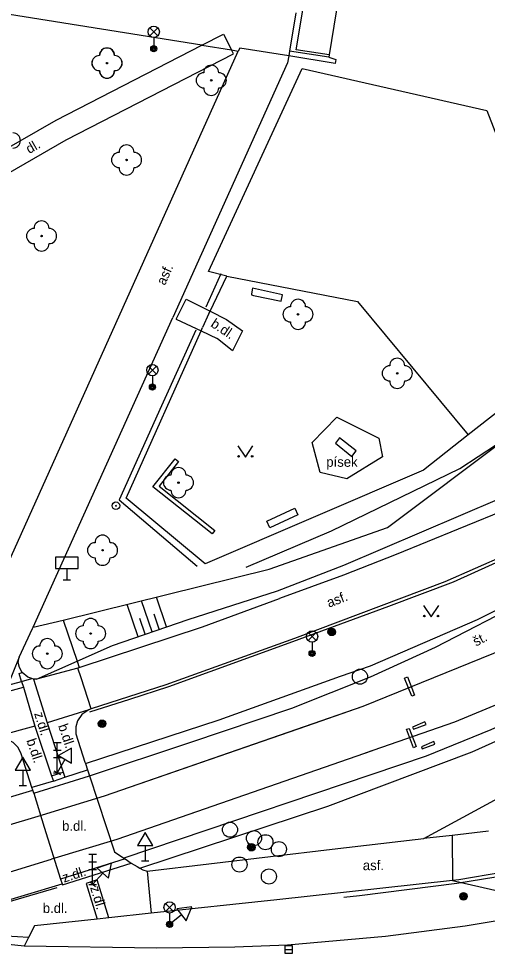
# Model space of a CAD drawing. Extents: x -596229 to -595156, y -1161237 to -1159376.
# Drawn here: x -595752.6 to -595721.5, y -1160334.5 to -1160272.6 of the extents above; entities that cross this region are included whole.
import ezdxf

# ---------------------------------------------------------------- set-up
doc = ezdxf.new("R2010")
doc.units = 0
for name, color, linetype in [('Level 22', 7, 'Continuous'), ('Level 25', 7, 'Continuous'), ('Level 27', 7, 'Continuous'), ('Level 33', 7, 'Continuous'), ('Level 34', 7, 'Continuous'), ('Level 36', 7, 'Continuous'), ('Specificka linie pasportu komunikaci', 7, 'Continuous'), ('TM - chodniky - VP', 7, 'Continuous'), ('TM - dolni hrana svahu', 7, 'Continuous'), ('TM - horni hrana svahu', 7, 'Continuous'), ('TM - komunikace - VP', 7, 'Continuous'), ('TM - lavicka', 7, 'Continuous'), ('TM - letecke snimky - pomocna linie', 7, 'Continuous'), ('TM - MHD - osa koleji', 7, 'Continuous'), ('TM - plot drateny_ kovovy - VP', 7, 'Continuous'), ('TM - plot zivy neuzavreny', 7, 'Continuous'), ('TM - popis povrchu', 7, 'Continuous'), ('TM - rozhrani mezi zpev. plochami mezi sebou - VP', 7, 'Continuous'), ('TM - rozhrani ploch obecne - VP', 7, 'Continuous'), ('TM - srafovani', 7, 'Continuous'), ('TM - vjezd na pozemek', 7, 'Continuous'), ('TM - zabradli - VP', 7, 'Continuous')]:
    doc.layers.add(name, color=color, linetype=linetype)

msp = doc.modelspace()

# ---------------------------------------------------------------- linework, layer by layer
at = {"layer": 'Level 22'}
for centre in [(-595746.72, -1160275.55), (-595746.71, -1160275.55), (-595739.81, -1160276.69), (-595745.42, -1160281.97), (-595751.05, -1160287.01), (-595734.06, -1160292.2), (-595727.49, -1160296.11), (-595741.98, -1160303.35), (-595747.01, -1160307.83), (-595747.8, -1160313.35), (-595750.67, -1160314.68)]:
    msp.add_circle(centre, 0.05, dxfattribs=at)
for centre, start, end in [((-595746.72, -1160275.05), 0, 180), ((-595746.71, -1160275.05), 0, 180), ((-595747.22, -1160275.55), 90, 270), ((-595747.21, -1160275.55), 90, 270), ((-595746.22, -1160275.55), 270, 90), ((-595746.21, -1160275.55), 270, 90), ((-595739.81, -1160276.19), 0, 180), ((-595746.72, -1160276.05), 180, 0), ((-595746.71, -1160276.05), 180, 0), ((-595740.31, -1160276.69), 90, 270), ((-595739.31, -1160276.69), 270, 90), ((-595739.81, -1160277.19), 180, 0), ((-595752.95, -1160280.68), 270, 90), ((-595745.42, -1160281.47), 0, 180), ((-595745.92, -1160281.97), 90, 270), ((-595744.92, -1160281.97), 270, 90), ((-595745.42, -1160282.47), 180, 0), ((-595751.05, -1160286.51), 0, 180), ((-595751.55, -1160287.01), 90, 270), ((-595750.55, -1160287.01), 270, 90), ((-595751.05, -1160287.51), 180, 0), ((-595734.06, -1160291.7), 0, 180), ((-595734.56, -1160292.2), 90, 270), ((-595733.56, -1160292.2), 270, 90), ((-595734.06, -1160292.7), 180, 0), ((-595727.99, -1160296.11), 90, 270), ((-595727.49, -1160295.61), 0, 180), ((-595726.99, -1160296.11), 270, 90), ((-595727.49, -1160296.61), 180, 0), ((-595741.98, -1160302.85), 0, 180), ((-595742.48, -1160303.35), 90, 270), ((-595741.48, -1160303.35), 270, 90), ((-595741.98, -1160303.85), 180, 0), ((-595747.01, -1160307.33), 0, 180), ((-595747.51, -1160307.83), 90, 270), ((-595746.51, -1160307.83), 270, 90), ((-595747.01, -1160308.33), 180, 0), ((-595747.8, -1160312.85), 0, 180), ((-595748.3, -1160313.35), 90, 270), ((-595747.3, -1160313.35), 270, 90), ((-595751.17, -1160314.68), 90, 270), ((-595750.67, -1160314.18), 0, 180), ((-595750.17, -1160314.68), 270, 90), ((-595747.8, -1160313.85), 180, 0), ((-595750.67, -1160315.18), 180, 0)]:
    msp.add_arc(centre, 0.5, start, end, dxfattribs=at)
at = {"layer": 'Level 25'}
for centre, radius in [((-595746.12, -1160304.88), 0.25), ((-595746.12, -1160304.88), 0.0303), ((-595731.83, -1160313.24), 0.25), ((-595731.83, -1160313.24), 0.2), ((-595731.83, -1160313.24), 0.15), ((-595731.83, -1160313.24), 0.1), ((-595731.83, -1160313.24), 0.05), ((-595747.04, -1160319.33), 0.25), ((-595747.04, -1160319.33), 0.2), ((-595747.04, -1160319.33), 0.15), ((-595747.04, -1160319.33), 0.1), ((-595747.04, -1160319.33), 0.05), ((-595737.15, -1160327.51), 0.25), ((-595737.15, -1160327.51), 0.2), ((-595737.15, -1160327.51), 0.15), ((-595737.15, -1160327.51), 0.1), ((-595737.15, -1160327.51), 0.05), ((-595723.1, -1160330.77), 0.25), ((-595723.1, -1160330.77), 0.2), ((-595723.1, -1160330.77), 0.15), ((-595723.1, -1160330.77), 0.1), ((-595723.1, -1160330.77), 0.05)]:
    msp.add_circle(centre, radius, dxfattribs=at)
at = {"layer": 'Level 27'}
msp.add_line((-595734.93, -1160334.29), (-595734.43, -1160334.29), dxfattribs=at)
msp.add_lwpolyline([(-595734.93, -1160334.54), (-595734.43, -1160334.54), (-595734.43, -1160334.04), (-595734.93, -1160334.04)], close=True, dxfattribs=at)
for centre in [(-595729.96, -1160316.21), (-595738.57, -1160326.35), (-595736.98, -1160326.91), (-595736.22, -1160327.18), (-595735.33, -1160327.64), (-595737.94, -1160328.66), (-595735.99, -1160329.45)]:
    msp.add_circle(centre, 0.5, dxfattribs=at)
at = {"layer": 'Level 33'}
for p, q in [((-595743.885, -1160273.74), (-595743.355, -1160273.21)), ((-595743.885, -1160273.21), (-595743.355, -1160273.74)), ((-595743.62, -1160273.85), (-595743.62, -1160274.6)), ((-595743.975, -1160296.16), (-595743.445, -1160295.63)), ((-595743.975, -1160295.63), (-595743.445, -1160296.16)), ((-595743.71, -1160296.27), (-595743.71, -1160297.02)), ((-595733.395, -1160313.81), (-595732.865, -1160313.28)), ((-595733.395, -1160313.28), (-595732.865, -1160313.81)), ((-595733.13, -1160313.92), (-595733.13, -1160314.67)), ((-595750.26, -1160320.57), (-595749.76, -1160320.57)), ((-595750.26, -1160321.07), (-595749.76, -1160321.07)), ((-595750.01, -1160322.57), (-595750.01, -1160320.57)), ((-595750.26, -1160321.57), (-595749.76, -1160321.57)), ((-595750.26, -1160322.57), (-595749.76, -1160322.57)), ((-595747.92, -1160327.98), (-595747.42, -1160327.98)), ((-595747.92, -1160328.48), (-595747.42, -1160328.48)), ((-595747.67, -1160329.98), (-595747.67, -1160327.98)), ((-595747.92, -1160328.98), (-595747.42, -1160328.98)), ((-595747.92, -1160329.98), (-595747.42, -1160329.98)), ((-595742.835, -1160331.76), (-595742.305, -1160331.23)), ((-595742.835, -1160331.23), (-595742.305, -1160331.76)), ((-595742.57, -1160331.87), (-595742.57, -1160332.62))]:
    msp.add_line(p, q, dxfattribs=at)
for centre, radius in [((-595743.62, -1160273.475), 0.375), ((-595743.62, -1160274.6), 0.2), ((-595743.62, -1160274.6), 0.145), ((-595743.62, -1160274.6), 0.0876), ((-595743.71, -1160295.895), 0.375), ((-595743.71, -1160297.02), 0.2), ((-595743.71, -1160297.02), 0.145), ((-595743.71, -1160297.02), 0.0876), ((-595733.13, -1160313.545), 0.375), ((-595733.13, -1160314.67), 0.2), ((-595733.13, -1160314.67), 0.145), ((-595733.13, -1160314.67), 0.0876), ((-595742.57, -1160331.495), 0.375), ((-595742.57, -1160332.62), 0.2), ((-595742.57, -1160332.62), 0.145), ((-595742.57, -1160332.62), 0.0876)]:
    msp.add_circle(centre, radius, dxfattribs=at)
at = {"layer": 'Level 34'}
for p, q in [((-595749.38, -1160309.05), (-595749.38, -1160309.8)), ((-595749.63, -1160309.8), (-595749.13, -1160309.8)), ((-595749.501, -1160321.688), (-595750.01, -1160322.57)), ((-595752.29, -1160322.412), (-595752.29, -1160323.43)), ((-595750.227, -1160322.445), (-595749.793, -1160322.695)), ((-595752.54, -1160323.43), (-595752.04, -1160323.43)), ((-595744.19, -1160327.402), (-595744.19, -1160328.42)), ((-595744.44, -1160328.42), (-595743.94, -1160328.42)), ((-595746.994, -1160329.219), (-595747.67, -1160329.98)), ((-595747.857, -1160329.814), (-595747.483, -1160330.146)), ((-595741.772, -1160331.988), (-595742.57, -1160332.62)), ((-595742.725, -1160332.424), (-595742.415, -1160332.816))]:
    msp.add_line(p, q, dxfattribs=at)
for points in [[(-595750.13, -1160309.05), (-595748.63, -1160309.05), (-595748.63, -1160308.3), (-595750.13, -1160308.3)], [(-595749.934, -1160321.438), (-595749.068, -1160321.938), (-595749.068, -1160320.938)], [(-595752.79, -1160322.412), (-595751.79, -1160322.412), (-595752.29, -1160321.546)], [(-595744.69, -1160327.402), (-595743.69, -1160327.402), (-595744.19, -1160326.536)], [(-595747.367, -1160328.887), (-595746.62, -1160329.551), (-595746.418, -1160328.572)], [(-595742.083, -1160331.596), (-595741.462, -1160332.38), (-595741.094, -1160331.45)]]:
    msp.add_lwpolyline(points, close=True, dxfattribs=at)
at = {"layer": 'Level 36'}
for points in [[(-595738.05, -1160300.91), (-595737.55, -1160301.66), (-595737.05, -1160300.91)], [(-595725.74, -1160311.49), (-595725.24, -1160312.24), (-595724.74, -1160311.49)]]:
    msp.add_lwpolyline(points, dxfattribs=at)
for centre in [(-595738, -1160301.61), (-595737.101, -1160301.61), (-595725.69, -1160312.19), (-595724.791, -1160312.19)]:
    msp.add_circle(centre, 0.05, dxfattribs=at)
at = {"layer": 'Specificka linie pasportu komunikaci'}
for points in [[(-595689.16, -1160298.53), (-595695.57, -1160304.63), (-595702.86, -1160309.95), (-595706.81, -1160312.38), (-595714.96, -1160316.81), (-595721.28, -1160319.73), (-595725.57, -1160321.48), (-595745.61, -1160328.23)], [(-595723.86, -1160326.73), (-595723.82, -1160329.72)], [(-595723.82, -1160329.72), (-595715.99, -1160331.51)]]:
    msp.add_lwpolyline(points, dxfattribs=at)
at = {"layer": 'TM - chodniky - VP'}
for points in [[(-595740.43, -1160274.37), (-595769.12, -1160269.77)], [(-595734.21, -1160272.21), (-595734.63, -1160274.75)], [(-595765.33, -1160289.34), (-595760.47, -1160285.73), (-595755.04, -1160282.16), (-595750.09, -1160279.33), (-595740.43, -1160274.37)], [(-595764.99, -1160290.99), (-595759.63, -1160286.96), (-595754.29, -1160283.44), (-595749.43, -1160280.64), (-595738.34, -1160274.94), (-595738.46, -1160274.67)], [(-595755.62, -1160313.89), (-595738.02, -1160274.75)], [(-595734.68, -1160275.07), (-595734.76, -1160275.53), (-595742.36, -1160292.4)], [(-595738.46, -1160274.67), (-595738.02, -1160274.75)], [(-595734.63, -1160274.75), (-595734.68, -1160275.07)], [(-595742.13, -1160292.52), (-595741.48, -1160291.2), (-595739.89, -1160291.99)], [(-595751.61, -1160312.92), (-595742.36, -1160292.4)], [(-595742.13, -1160292.52), (-595740.48, -1160293.3)], [(-595739.89, -1160291.99), (-595738.8, -1160292.53), (-595737.75, -1160293.29), (-595738.41, -1160294.61), (-595739.41, -1160293.81)], [(-595740.48, -1160293.3), (-595739.41, -1160293.81)], [(-595714.57, -1160302.05), (-595719.98, -1160305.01), (-595723.46, -1160306.43), (-595727.56, -1160308.12), (-595731.04, -1160309.49), (-595735.3, -1160311.02)], [(-595713.76, -1160304.93), (-595718.3, -1160307.27), (-595724.33, -1160309.92)], [(-595724.33, -1160309.92), (-595734.29, -1160313.68)], [(-595748.55, -1160315.61), (-595740.38, -1160312.91), (-595735.3, -1160311.02)], [(-595752.53, -1160314.91), (-595751.65, -1160313.01), (-595751.61, -1160312.92)], [(-595734.29, -1160313.68), (-595742.82, -1160316.74), (-595747.76, -1160318.34)], [(-595752.34, -1160315.93), (-595752.52, -1160315.6), (-595752.59, -1160315.28), (-595752.53, -1160314.91)], [(-595751.7, -1160316.33), (-595751.97, -1160316.25), (-595752.34, -1160315.93)], [(-595748.64, -1160315.64), (-595751.39, -1160316.38)], [(-595748.64, -1160315.64), (-595748.55, -1160315.61)], [(-595751.58, -1160316.37), (-595751.7, -1160316.33)], [(-595751.39, -1160316.38), (-595751.58, -1160316.37)], [(-595747.93, -1160318.4), (-595748.38, -1160318.72), (-595748.66, -1160319.14), (-595748.79, -1160319.53), (-595748.79, -1160320), (-595748.18, -1160321.87), (-595748.15, -1160321.97)], [(-595747.76, -1160318.34), (-595747.93, -1160318.4)], [(-595751.69, -1160323.55), (-595752.4, -1160321.33), (-595752.6, -1160320.9), (-595752.93, -1160320.56), (-595753.44, -1160320.3), (-595753.85, -1160320.12)], [(-595748.15, -1160321.97), (-595748.01, -1160322.39)], [(-595748.01, -1160322.39), (-595747.88, -1160322.79)], [(-595747.88, -1160322.79), (-595746.23, -1160327.81), (-595745.61, -1160328.23)], [(-595751.63, -1160323.74), (-595751.69, -1160323.55)], [(-595751.57, -1160323.92), (-595751.63, -1160323.74)], [(-595751.57, -1160323.92), (-595750.87, -1160326.18)], [(-595700.31, -1160324.19), (-595706.34, -1160326.01), (-595712.73, -1160327.66), (-595717.72, -1160328.69), (-595723.4, -1160329.67)], [(-595750.87, -1160326.18), (-595749.8, -1160329.63)], [(-595721.44, -1160326.45), (-595723.86, -1160326.73)], [(-595744.05, -1160329.1), (-595731.8, -1160327.63), (-595726.3, -1160327), (-595725.73, -1160326.94)], [(-595723.86, -1160326.73), (-595725.73, -1160326.94)], [(-595745.61, -1160328.23), (-595745.52, -1160328.29)], [(-595745.52, -1160328.29), (-595745.11, -1160328.57)], [(-595745.11, -1160328.57), (-595744.71, -1160328.79), (-595744.55, -1160328.89)], [(-595744.55, -1160328.89), (-595744.35, -1160329), (-595744.05, -1160329.1)], [(-595749.8, -1160329.63), (-595749.69, -1160329.93)], [(-595723.82, -1160329.72), (-595735.47, -1160330.99), (-595743.8, -1160331.89)], [(-595723.4, -1160329.67), (-595723.82, -1160329.72)], [(-595759.68, -1160332.95), (-595749.69, -1160329.93)], [(-595746.59, -1160332.19), (-595747.36, -1160332.27)], [(-595743.8, -1160331.89), (-595746.59, -1160332.19)], [(-595747.36, -1160332.27), (-595751.51, -1160332.71), (-595751.92, -1160333.5)], [(-595751.92, -1160333.5), (-595752.21, -1160334.06)]]:
    msp.add_lwpolyline(points, dxfattribs=at)
at = {"layer": 'TM - dolni hrana svahu'}
msp.add_lwpolyline([(-595749.62, -1160312.47), (-595735.97, -1160309.08), (-595728.14, -1160306.33), (-595712.28, -1160294.42), (-595703.74, -1160288.3)], dxfattribs=at)
at = {"layer": 'TM - horni hrana svahu'}
for points in [[(-595748.7, -1160315.18), (-595746.36, -1160314.14), (-595741.34, -1160312.42), (-595735.43, -1160310.52), (-595731.03, -1160308.81), (-595718.1, -1160303.3), (-595705.8, -1160295.35), (-595702.58, -1160292.9)], [(-595751.39, -1160316.38), (-595748.7, -1160315.18)]]:
    msp.add_lwpolyline(points, dxfattribs=at)
at = {"layer": 'TM - komunikace - VP'}
for points in [[(-595715.99, -1160331.51), (-595717.68, -1160331.86), (-595723, -1160332.74), (-595728.26, -1160333.43)], [(-595728.26, -1160333.43), (-595734.76, -1160333.99), (-595738.25, -1160334.14), (-595743.44, -1160334.19), (-595752.21, -1160334.06)], [(-595752.21, -1160334.06), (-595753.23, -1160333.95), (-595759.81, -1160333.7)]]:
    msp.add_lwpolyline(points, dxfattribs=at)
at = {"layer": 'TM - lavicka'}
for points in [[(-595735.18, -1160291.32), (-595735.08, -1160290.9), (-595737.07, -1160290.46), (-595737.14, -1160290.85), (-595737.15, -1160290.91), (-595737.02, -1160290.94), (-595735.18, -1160291.32)], [(-595739.75, -1160306.75), (-595743.67, -1160303.62), (-595742.2, -1160301.78), (-595741.98, -1160301.96), (-595743.25, -1160303.58), (-595739.57, -1160306.53), (-595739.75, -1160306.75)], [(-595734.27, -1160305.04), (-595734.07, -1160305.49), (-595735.94, -1160306.34), (-595736.13, -1160305.9), (-595734.27, -1160305.04)]]:
    msp.add_lwpolyline(points, dxfattribs=at)
at = {"layer": 'TM - letecke snimky - pomocna linie'}
msp.add_lwpolyline([(-595738.78, -1160289.66), (-595739.99, -1160289.35), (-595733.78, -1160275.91), (-595721.55, -1160278.68), (-595720.03, -1160282.62), (-595708.15, -1160288.75), (-595722.8, -1160300.18)], dxfattribs=at)
at = {"layer": 'TM - MHD - osa koleji'}
for points in [[(-595729.75, -1160318.17), (-595719.56, -1160314.04), (-595714.65, -1160311.57), (-595709.88, -1160308.84), (-595700.8, -1160302.64), (-595696.52, -1160299.18), (-595692.44, -1160295.5)], [(-595690, -1160297.49), (-595694.21, -1160301.44), (-595698.65, -1160305.12), (-595708.16, -1160311.67), (-595713.18, -1160314.5), (-595718.37, -1160317.02), (-595723.7, -1160319.23), (-595729.62, -1160321.28)], [(-595751.27, -1160325.46), (-595746.88, -1160324.1), (-595729.75, -1160318.17)], [(-595733.48, -1160319.46), (-595729.75, -1160318.17)], [(-595751.27, -1160325.46), (-595746.88, -1160324.1), (-595733.48, -1160319.46)], [(-595729.16, -1160321.12), (-595746.06, -1160327), (-595750.39, -1160328.31)], [(-595729.16, -1160321.12), (-595732.84, -1160322.4)], [(-595732.84, -1160322.4), (-595746.06, -1160327), (-595750.39, -1160328.31)], [(-595761.13, -1160328.4), (-595751.27, -1160325.46)], [(-595760.2, -1160331.3), (-595750.39, -1160328.31)]]:
    msp.add_lwpolyline(points, dxfattribs=at)
at = {"layer": 'TM - plot drateny_ kovovy - VP'}
for points in [[(-595739.89, -1160291.99), (-595738.78, -1160289.66)], [(-595738.78, -1160289.66), (-595730.12, -1160291.34), (-595722.8, -1160300.18)], [(-595739.96, -1160292.14), (-595739.89, -1160291.99)], [(-595740.48, -1160293.3), (-595740.38, -1160293.07)], [(-595745.45, -1160304.39), (-595740.48, -1160293.3)], [(-595722.8, -1160300.18), (-595725.74, -1160302.53), (-595740.22, -1160308.73), (-595745.45, -1160304.39)]]:
    msp.add_lwpolyline(points, dxfattribs=at)
at = {"layer": 'TM - plot zivy neuzavreny'}
for points in [[(-595739.18, -1160289.51), (-595740.18, -1160291.73)], [(-595737.5, -1160308.96), (-595731.85, -1160306.55), (-595723.35, -1160302.41), (-595720.91, -1160300.82), (-595716.15, -1160297.18), (-595711.78, -1160292.89)], [(-595740.84, -1160293.24), (-595743.1, -1160298.25), (-595745.91, -1160304.5), (-595740.74, -1160308.88)]]:
    msp.add_lwpolyline(points, dxfattribs=at)
at = {"layer": 'TM - rozhrani mezi zpev. plochami mezi sebou - VP'}
for points in [[(-595740.43, -1160274.37), (-595738.99, -1160273.64), (-595738.46, -1160274.67)], [(-595740.43, -1160274.37), (-595738.46, -1160274.67)], [(-595752.53, -1160314.91), (-595753.29, -1160316.78)], [(-595752.37, -1160316.53), (-595752.54, -1160315.99), (-595752.34, -1160315.93)], [(-595747.76, -1160318.34), (-595748.43, -1160316.28), (-595748.64, -1160315.64)], [(-595753.29, -1160316.78), (-595752.37, -1160316.53)], [(-595752.37, -1160316.53), (-595751.7, -1160316.33)], [(-595752.37, -1160316.53), (-595752.25, -1160316.91)], [(-595751.58, -1160316.37), (-595750.67, -1160319.27)], [(-595763.47, -1160319.59), (-595763.39, -1160319.93), (-595752.25, -1160316.91)], [(-595752.25, -1160316.91), (-595751.5, -1160319.48)], [(-595747.93, -1160318.4), (-595750.67, -1160319.27)], [(-595751.5, -1160319.48), (-595753.85, -1160320.12)], [(-595751.5, -1160319.48), (-595750.39, -1160322.77)], [(-595750.67, -1160319.27), (-595749.61, -1160322.54)], [(-595751.57, -1160323.92), (-595747.88, -1160322.79)], [(-595750.39, -1160322.77), (-595749.61, -1160322.54)], [(-595750.39, -1160322.77), (-595750.26, -1160323.14)], [(-595750.26, -1160323.14), (-595749.5, -1160322.87)], [(-595749.61, -1160322.54), (-595749.5, -1160322.87)], [(-595749.5, -1160322.87), (-595748.01, -1160322.39)], [(-595750.26, -1160323.14), (-595751.69, -1160323.55)], [(-595761.66, -1160326.73), (-595751.63, -1160323.74)], [(-595745.52, -1160328.29), (-595749.8, -1160329.63)], [(-595749.69, -1160329.93), (-595749.67, -1160330), (-595745.11, -1160328.57)], [(-595744.05, -1160329.1), (-595743.8, -1160331.89)], [(-595746.59, -1160332.19), (-595747.37, -1160329.67), (-595748.09, -1160329.91), (-595747.36, -1160332.27)], [(-595751.92, -1160333.5), (-595754.12, -1160333.35), (-595753.95, -1160331.79), (-595754.72, -1160331.67), (-595754.89, -1160333.34), (-595759.78, -1160332.99)]]:
    msp.add_lwpolyline(points, dxfattribs=at)
at = {"layer": 'TM - rozhrani ploch obecne - VP'}
for points in [[(-595732, -1160275.01), (-595734.19, -1160274.67), (-595732.16, -1160262.55)], [(-595730.04, -1160262.89), (-595732, -1160275.01)], [(-595734.68, -1160275.07), (-595737.91, -1160274.56), (-595738.02, -1160274.75)], [(-595732.02, -1160275.15), (-595731.55, -1160275.3), (-595731.6, -1160275.57), (-595734.68, -1160275.07)], [(-595732.02, -1160275.15), (-595734.63, -1160274.75)], [(-595732, -1160275.01), (-595732.02, -1160275.15)], [(-595748.15, -1160321.97), (-595739.29, -1160319.06), (-595731.24, -1160316.17), (-595729.26, -1160315.5), (-595722.17, -1160312.43), (-595714.89, -1160308.77), (-595710.79, -1160306.43), (-595703.84, -1160301.89), (-595698.13, -1160297.37), (-595694.3, -1160293.83)], [(-595744.55, -1160328.89), (-595732.08, -1160324.8), (-595722.53, -1160321.18), (-595714.33, -1160317.49), (-595707.16, -1160313.6), (-595699.68, -1160308.79), (-595694.95, -1160305.11), (-595692.05, -1160302.58), (-595688.46, -1160299.11)], [(-595731.5, -1160299.01), (-595728.7, -1160300.4), (-595728.46, -1160301.64), (-595730.82, -1160303.09), (-595732.59, -1160302.67), (-595733.12, -1160300.69), (-595731.5, -1160299.01)], [(-595731.32, -1160300.39), (-595731.59, -1160300.73), (-595730.49, -1160301.61), (-595730.21, -1160301.25), (-595731.32, -1160300.39)], [(-595724.96, -1160314.26), (-595718.89, -1160311.12)], [(-595751.61, -1160312.92), (-595749.62, -1160312.47)], [(-595749.62, -1160312.47), (-595748.7, -1160315.18)], [(-595729.27, -1160316.21), (-595724.96, -1160314.26)], [(-595748.7, -1160315.18), (-595748.55, -1160315.61)], [(-595734.47, -1160318.29), (-595729.27, -1160316.21)], [(-595726.82, -1160316.22), (-595726.35, -1160317.44), (-595726.53, -1160317.51), (-595727, -1160316.3), (-595726.82, -1160316.22)], [(-595741.22, -1160320.58), (-595734.47, -1160318.29)], [(-595725.58, -1160319.37), (-595725.66, -1160319.21), (-595726.48, -1160319.55), (-595726.42, -1160319.68), (-595725.58, -1160319.37)], [(-595726.87, -1160319.69), (-595726.7, -1160319.65), (-595726.23, -1160320.84), (-595726.41, -1160320.93), (-595726.87, -1160319.69)], [(-595725.73, -1160326.94), (-595712.22, -1160319.59)], [(-595747.88, -1160322.79), (-595741.22, -1160320.58)], [(-595725.01, -1160320.68), (-595725.06, -1160320.5), (-595725.89, -1160320.86), (-595725.84, -1160321), (-595725.01, -1160320.68)]]:
    msp.add_lwpolyline(points, dxfattribs=at)
at = {"layer": 'TM - srafovani'}
for points in [[(-595742.77, -1160312.91), (-595743.44, -1160310.94)], [(-595744.66, -1160313.56), (-595745.39, -1160311.42)], [(-595743.72, -1160313.23), (-595744.43, -1160311.18)], [(-595744.19, -1160313.4), (-595744.55, -1160312.36)], [(-595743.25, -1160313.07), (-595743.59, -1160312.07)]]:
    msp.add_lwpolyline(points, dxfattribs=at)
at = {"layer": 'TM - vjezd na pozemek'}
msp.add_lwpolyline([(-595739.96, -1160292.14), (-595740.38, -1160293.07)], dxfattribs=at)
at = {"layer": 'TM - zabradli - VP'}
for points in [[(-595713.74, -1160305.08), (-595718.62, -1160307.61), (-595723.78, -1160309.94), (-595728.07, -1160311.55), (-595734.42, -1160313.9), (-595742.65, -1160316.89), (-595745.23, -1160317.72), (-595747.88, -1160318.57)], [(-595731.02, -1160330.82), (-595730, -1160330.71), (-595723.54, -1160329.9), (-595717.7, -1160328.94), (-595712.94, -1160327.93), (-595705.56, -1160326.03), (-595698.68, -1160323.89), (-595695.25, -1160322.71), (-595692.26, -1160321.62), (-595688.44, -1160320.19), (-595683.06, -1160318.2)], [(-595759.68, -1160333), (-595750.01, -1160330.19)]]:
    msp.add_lwpolyline(points, dxfattribs=at)

# ---------------------------------------------------------------- texts
at = {"layer": 'TM - popis povrchu'}
for s, rotation, p in [('dl.', 29.95, (-595751.86, -1160281.58)), ('asf.', 65.75, (-595742.88, -1160290.32)), ('b.dl.', 326.51, (-595739.9, -1160292.97)), ('asf.', 21, (-595732.01, -1160311.64)), ('št.', 27.8, (-595722.27, -1160314.22)), ('z.dl.', 287.39, (-595751.55, -1160318.65)), ('b.dl.', 288.56, (-595749.96, -1160319.46)), ('b.dl.', 288.56, (-595752.06, -1160320.43)), ('z.dl.', 17.8, (-595749.56, -1160329.86)), ('z.dl.', 286.7, (-595747.84, -1160330.18))]:
    msp.add_text(s, height=0.65, rotation=rotation, dxfattribs=at).set_placement(p)
for s, p in [('písek', (-595732.19, -1160302.3)), ('b.dl.', (-595749.69, -1160326.42)), ('asf.', (-595729.77, -1160329.03)), ('b.dl.', (-595750.97, -1160331.87))]:
    msp.add_text(s, height=0.65, dxfattribs=at).set_placement(p)

doc.saveas('drawing.dxf')
